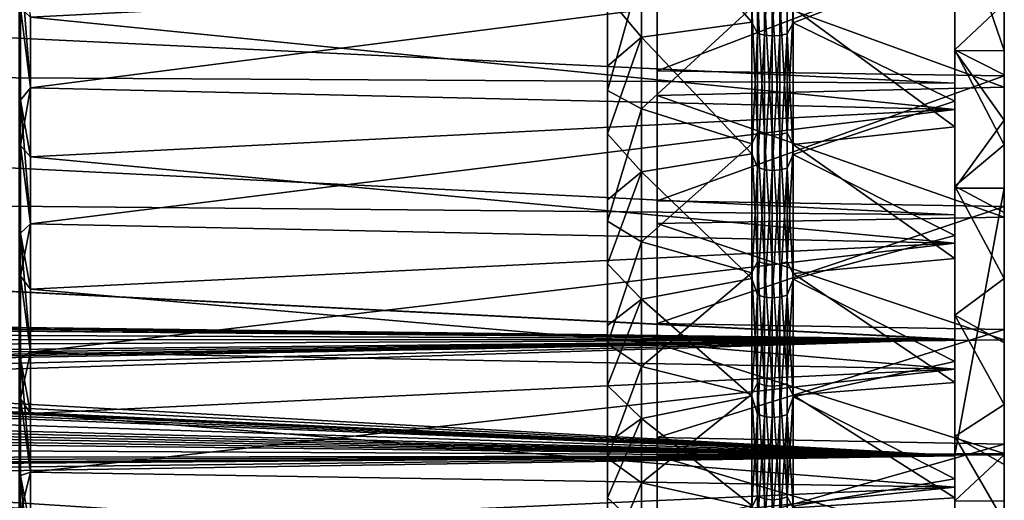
# Model space of a CAD drawing. Header units: metres. Extents: x -31 to 116, y -82 to 82.
# Tile 436 of 656: x 75 to 104, y -44 to -30. Entities that reach past the tile are written whole.
import ezdxf

# ---------------------------------------------------------------- set-up
doc = ezdxf.new("R2010")
doc.units = ezdxf.units.M
doc.layers.add('solid_80000000GA_10_1', color=7, linetype='CONTINUOUS')

msp = doc.modelspace()

# ---------------------------------------------------------------- linework, layer by layer
at = {"layer": 'solid_80000000GA_10_1'}
for points in [[(94, -31.493038, 50.203461), (94, 49.858646, -32.036148), (94, 52.017872, -28.396132)], [(94, -27.348963, 52.575977), (94, -31.493038, 50.203461), (94, 52.017872, -28.396132)], [(92.5, -31.352074, 50.834309), (92.5, 51.619926, -30.041098), (92.5, 49.036156, -34.095844)], [(92.5, -29.248877, 52.072792), (92.5, 51.619926, -30.041098), (92.5, -31.352074, 50.834309)], [(94, 7.779291, 7.77929), (94, 49.858646, -32.036148), (94, -31.493038, 50.203461)], [(92.5, -35.396294, 48.105961), (92.5, 49.036156, -34.095844), (92.5, 46.131268, -37.933926)], [(92.5, -33.401741, 49.51162), (92.5, 49.036156, -34.095844), (92.5, -35.396294, 48.105961)], [(92.5, -31.352074, 50.834309), (92.5, 49.036156, -34.095844), (92.5, -33.401741, 49.51162)], [(92.5, -39.204296, 45.056702), (92.5, 46.131268, -37.933926), (92.5, 42.926826, -41.525414)], [(92.5, -37.331985, 46.619671), (92.5, 46.131268, -37.933926), (92.5, -39.204296, 45.056702)], [(92.5, -35.396294, 48.105961), (92.5, 46.131268, -37.933926), (92.5, -37.331985, 46.619671)], [(92.5, -42.746613, 41.710957), (92.5, 42.926826, -41.525414), (92.5, 39.447327, -44.844063)], [(92.5, -41.009735, 43.419876), (92.5, 42.926826, -41.525414), (92.5, -42.746613, 41.710957)], [(92.5, -39.204296, 45.056702), (92.5, 42.926826, -41.525414), (92.5, -41.009735, 43.419876)], [(92.5, -42.746613, 41.710957), (92.5, 39.447327, -44.844063), (92.5, 0.675106, -4.919137)], [(92.5, -46.007435, 38.084011), (92.5, -0.757148, -6.31007), (92.5, 35.713257, -47.871132)], [(92.5, -48.960949, 34.203865), (92.5, 35.713257, -47.871132), (92.5, 31.74366, -50.590717)], [(92.5, -47.524685, 36.172977), (92.5, 35.713257, -47.871132), (92.5, -48.960949, 34.203865)], [(92.5, -46.007435, 38.084011), (92.5, 35.713257, -47.871132), (92.5, -47.524685, 36.172977)], [(92.5, -52.469547, 28.531176), (92.5, 31.74366, -50.590717), (92.5, 27.567659, -52.982124)], [(92.5, -50.317154, 32.175541), (92.5, 31.74366, -50.590717), (92.5, -52.469547, 28.531176)], [(92.5, -48.960949, 34.203865), (92.5, 31.74366, -50.590717), (92.5, -50.317154, 32.175541)], [(94, -51.217812, 29.815081), (94, 26.580782, -52.968414), (94, 30.728872, -50.674835)], [(94, -7.779289, -7.77929), (94, -51.217812, 29.815081), (94, 30.728872, -50.674835)], [(92.5, -54.358456, 24.743469), (92.5, 27.567659, -52.982124), (92.5, 23.215502, -55.028381)], [(92.5, -52.469547, 28.531176), (92.5, 27.567659, -52.982124), (92.5, -54.358456, 24.743469)], [(94, -53.450119, 25.598499), (94, 22.258059, -54.925167), (94, 26.580782, -52.968414)], [(94, -51.217812, 29.815081), (94, -53.450119, 25.598499), (94, 26.580782, -52.968414)], [(92.5, -55.974369, 20.831499), (92.5, 23.215502, -55.028381), (92.5, 18.715399, -56.71693)], [(92.5, -54.358456, 24.743469), (92.5, 23.215502, -55.028381), (92.5, -55.974369, 20.831499)], [(94, -56.147091, 18.965654), (94, 17.792297, -56.529854), (94, 22.258059, -54.925167)], [(94, -55.337643, 21.211901), (94, -56.147091, 18.965654), (94, 22.258059, -54.925167)], [(94, -53.450119, 25.598499), (94, -55.337643, 21.211901), (94, 22.258059, -54.925167)], [(92.5, 14.09014, -58.039162), (92.5, -57.309147, 16.814962), (92.5, 18.715399, -56.71693)], [(92.5, -55.974369, 20.831499), (92.5, 18.715399, -56.71693), (92.5, -57.309147, 16.814962)], [(94, -56.86657, 16.685106), (94, 13.215802, -57.771465), (94, 17.792297, -56.529854)], [(94, -56.147091, 18.965654), (94, -56.86657, 16.685106), (94, 17.792297, -56.529854)], [(92.5, -57.940781, 14.489293), (92.5, -57.309147, 16.814962), (92.5, 14.09014, -58.039162)], [(92.5, -58.47744, 12.143736), (92.5, 14.09014, -58.039162), (92.5, 9.373623, -58.984844)], [(92.5, -57.940781, 14.489293), (92.5, 14.09014, -58.039162), (92.5, -58.47744, 12.143736)], [(94, -58.018703, 12.084211), (94, 8.555706, -58.642952), (94, 13.215802, -57.771465)], [(94, -56.86657, 16.685106), (94, -58.018703, 12.084211), (94, 13.215802, -57.771465)], [(92.5, -59.265305, 7.396191), (92.5, 9.373623, -58.984844), (92.5, 4.598125, -59.547764)], [(92.5, -58.47744, 12.143736), (92.5, 9.373623, -58.984844), (92.5, -59.265305, 7.396191)], [(94, -58.799423, 7.404419), (94, 3.839687, -59.139271), (94, 8.555706, -58.642952)], [(94, -58.018703, 12.084211), (94, -58.799423, 7.404419), (94, 8.555706, -58.642952)], [(94, 7.193012, 8.324382), (94, 7.779291, 7.77929), (94, -31.493038, 50.203461)], [(94, 7.193012, 8.324382), (94, -35.432049, 47.50547), (94, -39.137966, 44.501892)], [(94, -7.19301, 8.324382), (94, 7.193012, 8.324382), (94, -39.137966, 44.501892)], [(94, 7.193012, 8.324382), (94, -31.493038, 50.203461), (94, -35.432049, 47.50547)], [(92.5, -59.668236, 2.605139), (92.5, 4.598125, -59.547764), (92.5, -0.207904, -59.724644)], [(92.5, -59.265305, 7.396191), (92.5, 4.598125, -59.547764), (92.5, -59.668236, 2.605139)], [(94, -59.203239, 2.679179), (94, -0.899554, -59.256973), (94, 3.839687, -59.139271)], [(94, -58.799423, 7.404419), (94, -59.203239, 2.679179), (94, 3.839687, -59.139271)], [(92.5, -42.746613, 41.710957), (92.5, 0.675106, -4.919137), (92.5, 0.55995, -4.828378)], [(92.5, -42.746613, 41.710957), (92.5, 0.55995, -4.828378), (92.5, 0.43321, -4.755587)], [(92.5, -42.746613, 41.710957), (92.5, 0.43321, -4.755587), (92.5, 0.297233, -4.702058)], [(92.5, -44.414433, 39.930397), (92.5, 0.297233, -4.702058), (92.5, 0.154482, -4.668868)], [(92.5, -42.746613, 41.710957), (92.5, 0.297233, -4.702058), (92.5, -44.414433, 39.930397)], [(92.5, -44.414433, 39.930397), (92.5, 0.154482, -4.668868), (92.5, 0.008554, -4.656927)], [(92.5, -44.414433, 39.930397), (92.5, 0.008554, -4.656927), (92.5, -0.137473, -4.666377)], [(92.5, -44.414433, 39.930397), (92.5, -0.137473, -4.666377), (92.5, -0.281538, -4.697305)], [(92.5, -59.684372, -2.201522), (92.5, -0.207904, -59.724644), (92.5, -5.01383, -59.514194)], [(92.5, -59.668236, 2.605139), (92.5, -0.207904, -59.724644), (92.5, -59.684372, -2.201522)], [(92.5, -44.414433, 39.930397), (92.5, -0.281538, -4.697305), (92.5, -0.540554, -4.815595)], [(92.5, -44.414433, 39.930397), (92.5, -0.540554, -4.815595), (92.5, -0.755992, -5.002296)], [(92.5, -44.414433, 39.930397), (92.5, -0.755992, -5.002296), (92.5, -0.909196, -5.240616)], [(92.5, -44.414433, 39.930397), (92.5, -0.910024, -6.071359), (92.5, -0.757148, -6.31007)], [(92.5, -44.414433, 39.930397), (92.5, -0.757148, -6.31007), (92.5, -46.007435, 38.084011)], [(92.5, -44.414433, 39.930397), (92.5, -0.909196, -5.240616), (92.5, -0.989786, -5.514447)], [(92.5, -44.414433, 39.930397), (92.5, -0.989847, -5.798869), (92.5, -0.910024, -6.071359)], [(92.5, -44.414433, 39.930397), (92.5, -0.989786, -5.514447), (92.5, -0.989847, -5.798869)], [(94, -59.227859, -2.061722), (94, -5.630713, -58.995716), (94, -0.899554, -59.256973)], [(94, -59.203239, 2.679179), (94, -59.227859, -2.061722), (94, -0.899554, -59.256973)], [(94, -1.13137), (94, -45.77166, 37.64505), (94, -48.654163, 33.837284)], [(94, -8.324381, -7.193011), (94, -1.13137), (94, -48.654163, 33.837284)], [(94, -1.13137), (94, -42.591515, 41.208656), (94, -45.77166, 37.64505)], [(94, -1.13137), (94, -8.324381, 7.193011), (94, -42.591515, 41.208656)], [(92.5, -59.313381, -6.999942), (92.5, -5.01383, -59.514194), (92.5, -9.786748, -58.917732)], [(92.5, -59.684372, -2.201522), (92.5, -5.01383, -59.514194), (92.5, -59.313381, -6.999942)], [(94, -58.873016, -6.794301), (94, -10.32682, -58.357128), (94, -5.630713, -58.995716)], [(94, -59.227859, -2.061722), (94, -58.873016, -6.794301), (94, -5.630713, -58.995716)], [(94, -7.19301, 8.324382), (94, -39.137966, 44.501892), (94, -42.591515, 41.208656)], [(94, -7.779289, 7.77929), (94, -7.19301, 8.324382), (94, -42.591515, 41.208656)], [(94, -7.779289, -7.77929), (94, -8.324381, -7.193011), (94, -51.217812, 29.815081)], [(94, -8.324381, 7.193011), (94, -7.779289, 7.77929), (94, -42.591515, 41.208656)], [(94, -8.324381, -7.193011), (94, -48.654163, 33.837284), (94, -51.217812, 29.815081)], [(92.5, -58.557064, -11.753393), (92.5, -9.786748, -58.917732), (92.5, -14.495647, -57.939251)], [(92.5, -59.313381, -6.999942), (92.5, -9.786748, -58.917732), (92.5, -58.557064, -11.753393)], [(94, -58.140697, -11.482546), (94, -14.960265, -57.344475), (94, -10.32682, -58.357128)], [(94, -58.873016, -6.794301), (94, -58.140697, -11.482546), (94, -10.32682, -58.357128)], [(92.5, -57.421707, -16.426456), (92.5, -14.495647, -57.939251), (92.5, -19.109985, -56.585239)], [(92.5, -58.557064, -11.753393), (92.5, -14.495647, -57.939251), (92.5, -57.421707, -16.426456)], [(94, -57.037193, -16.092224), (94, -19.496281, -55.965096), (94, -14.960265, -57.344475)], [(94, -58.140697, -11.482546), (94, -57.037193, -16.092224), (94, -14.960265, -57.344475)], [(92.5, -55.914558, -20.991514), (92.5, -19.109985, -56.585239), (92.5, -23.600044, -54.86454)], [(92.5, -57.421707, -16.426456), (92.5, -19.109985, -56.585239), (92.5, -55.914558, -20.991514)], [(94, -55.568989, -20.598169), (94, -23.906801, -54.227856), (94, -19.496281, -55.965096)], [(94, -57.037193, -16.092224), (94, -55.568989, -20.598169), (94, -19.496281, -55.965096)], [(92.5, -54.043362, -25.424313), (92.5, -23.600044, -54.86454), (92.5, -27.936857, -52.788353)], [(92.5, -55.914558, -20.991514), (92.5, -23.600044, -54.86454), (92.5, -54.043362, -25.424313)], [(94, -53.743927, -24.975735), (94, -28.164295, -52.143719), (94, -23.906801, -54.227856)], [(94, -55.568989, -20.598169), (94, -53.743927, -24.975735), (94, -23.906801, -54.227856)], [(93.526894, -26.213387, 54.805622), (96.862495, -30.027258, 52.912968), (96.862495, -25.872248, 55.064011)], [(96.862495, -25.872248, 55.064011), (96.862495, -30.027258, 52.912968), (97.032135, -26.121075, 55.129734)], [(97.932457, -26.131401, 55.151527), (98.111336, -30.043398, 52.94141), (98.111336, -25.886154, 55.093609)], [(98.111336, -25.886154, 55.093609), (98.111336, -30.043398, 52.94141), (103, -28.15304, 54.11475)], [(96.862495, -30.027258, 52.912968), (97.032135, -30.365982, 52.910351), (97.032135, -26.121075, 55.129734)], [(97.244003, -26.167751, 55.228245), (97.032135, -26.121075, 55.129734), (97.032135, -30.365982, 52.910351)], [(97.244003, -30.420242, 53.004898), (97.244003, -26.167751, 55.228245), (97.032135, -30.365982, 52.910351)], [(97.478584, -26.185638, 55.265999), (97.244003, -26.167751, 55.228245), (97.244003, -30.420242, 53.004898)], [(97.478584, -30.441038, 53.04113), (97.478584, -26.185638, 55.265999), (97.244003, -30.420242, 53.004898)], [(97.715057, -26.173153, 55.239647), (97.478584, -26.185638, 55.265999), (97.478584, -30.441038, 53.04113)], [(97.715057, -30.426523, 53.015839), (97.715057, -26.173153, 55.239647), (97.478584, -30.441038, 53.04113)], [(97.932457, -26.131401, 55.151527), (97.715057, -26.173153, 55.239647), (97.715057, -30.426523, 53.015839)], [(97.932457, -30.377985, 52.931267), (97.932457, -26.131401, 55.151527), (97.715057, -30.426523, 53.015839)], [(97.932457, -30.377985, 52.931267), (98.111336, -30.043398, 52.94141), (97.932457, -26.131401, 55.151527)], [(92.5, -29.248877, 52.072792), (93.526894, -30.477306, 52.554085), (93.526894, -26.213387, 54.805622)], [(93.526894, -26.213387, 54.805622), (93.526894, -30.477306, 52.554085), (96.862495, -30.027258, 52.912968)], [(103, -26.534037, 56.035191), (104.5, -30.884344, 53.760178), (104.5, -26.527719, 56.038189)], [(103, -26.534037, 56.035191), (103, -30.88867, 53.757687), (104.5, -30.884344, 53.760178)], [(103, -32.418251, 51.672588), (103, -30.88867, 53.757687), (103, -26.534037, 56.035191)], [(103, -28.15304, 54.11475), (103, -32.418251, 51.672588), (103, -26.534037, 56.035191)], [(103, -26.548491, -56.028328), (104.5, -29.462938, -54.552128), (103, -30.862139, -53.7729)], [(103, -28.988161, -53.671982), (103, -26.548491, -56.028328), (103, -30.862139, -53.7729)], [(104.5, -26.527719, 56.038189), (104.5, -35.601536, 47.722069), (104.5, -31.644299, 50.433144)], [(104.5, -26.527719, 56.038189), (104.5, -30.884344, 53.760178), (104.5, -35.601536, 47.722069)], [(104.5, -26.527719, 56.038189), (104.5, -31.644299, 50.433144), (104.5, -27.481289, 52.817074)], [(104.5, -27.481289, 52.817074), (94, -31.493038, 50.203461), (94, -27.348963, 52.575977)], [(12.5, -27.509586, 51.775642), (103, -27.689804, 54.35323), (103, -31.86529, 52.015404)], [(12.5, -31.355291, 49.541309), (12.5, -27.509586, 51.775642), (103, -31.86529, 52.015404)], [(12.5, -27.509619, -51.775623), (103, -31.870413, -52.012264), (103, -27.691591, -54.352322)], [(12.5, -27.509619, -51.775623), (12.5, -31.355318, -49.54129), (103, -31.870413, -52.012264)], [(104.5, -27.481289, 52.817074), (104.5, -31.644299, 50.433144), (94, -31.493038, 50.203461)], [(103, -32.668171, 52.930634), (103, -31.86529, 52.015404), (103, -27.689804, 54.35323)], [(103, -32.668171, 52.930634), (103, -27.689804, 54.35323), (103, -28.427799, 55.323772)], [(74.704575, -27.691259, -54.347157), (74.745964, -28.149767, -54.170883), (74.704575, -31.869925, -52.006992)], [(74.704575, -31.869925, 52.006992), (74.745964, -29.587311, 53.399296), (74.704575, -27.691259, 54.347157)], [(92.5, -32.092712, -50.369968), (92.5, -27.936857, -52.788353), (93.526894, -28.418806, -53.695152)], [(92.5, -51.821056, -29.692749), (92.5, -27.936857, -52.788353), (92.5, -32.092712, -50.369968)], [(92.5, -54.043362, -25.424313), (92.5, -27.936857, -52.788353), (92.5, -51.821056, -29.692749)], [(104.5, -31.992353, -50.213036), (104.5, -27.849583, -52.623779), (94, -28.164295, -52.143719)], [(103, -32.668114, -52.930664), (103, -27.691591, -54.352322), (103, -31.870413, -52.012264)], [(103, -28.427782, -55.32378), (103, -27.691591, -54.352322), (103, -32.668114, -52.930664)], [(104.5, -31.621614, -53.329811), (104.5, -27.849583, -52.623779), (104.5, -31.992353, -50.213036)], [(104.5, -31.621614, -53.329811), (104.5, -29.462938, -54.552128), (104.5, -27.849583, -52.623779)], [(74.704575, -31.869925, -52.006992), (74.745964, -28.149767, -54.170883), (74.745964, -32.381123, -51.752842)], [(74.745964, -28.149767, -54.170883), (75.055649, -29.870897, -54.0014), (75.055649, -32.007534, -52.76305)], [(74.745964, -32.381123, -51.752842), (74.745964, -28.149767, -54.170883), (75.055649, -32.007534, -52.76305)], [(94, -51.574242, -29.194111), (94, -32.242054, -49.725697), (94, -28.164295, -52.143719)], [(104.5, -31.992353, -50.213036), (94, -28.164295, -52.143719), (94, -32.242054, -49.725697)], [(94, -53.743927, -24.975735), (94, -51.574242, -29.194111), (94, -28.164295, -52.143719)], [(98.111336, -30.043398, 52.94141), (103, -32.418251, 51.672588), (103, -28.15304, 54.11475)], [(75.055649, -29.870897, -54.0014), (103, -28.427782, -55.32378), (103, -32.668114, -52.930664)], [(103, -28.427799, 55.323772), (75.055649, -29.870897, 54.0014), (75.055649, -32.007534, 52.76305)], [(103, -32.668171, 52.930634), (103, -28.427799, 55.323772), (75.055649, -32.007534, 52.76305)], [(92.5, -32.092712, -50.369968), (93.526894, -28.418806, -53.695152), (93.526894, -32.647316, -51.234272)], [(93.526894, -32.647316, -51.234272), (93.526894, -28.418806, -53.695152), (96.862495, -29.582632, -53.162827)], [(98.111336, -29.598534, -53.191402), (103, -28.988161, -53.671982), (103, -33.186226, -51.182709)], [(103, -33.186226, -51.182709), (103, -28.988161, -53.671982), (103, -30.862139, -53.7729)], [(92.5, -29.248877, 52.072792), (92.5, -31.352074, 50.834309), (93.526894, -30.477306, 52.554085)], [(96.862495, -29.582632, -53.162827), (97.032135, -29.247307, -53.536839), (97.032135, -33.357601, -51.077087)], [(97.244003, -33.417206, -51.168354), (97.032135, -33.357601, -51.077087), (97.032135, -29.247307, -53.536839)], [(97.244003, -29.29957, -53.632504), (97.244003, -33.417206, -51.168354), (97.032135, -29.247307, -53.536839)], [(97.478584, -33.440052, -51.203335), (97.244003, -33.417206, -51.168354), (97.244003, -29.29957, -53.632504)], [(97.478584, -29.319599, -53.669167), (97.478584, -33.440052, -51.203335), (97.244003, -29.29957, -53.632504)], [(97.715057, -29.305618, -53.643578), (97.715057, -33.424107, -51.178921), (97.478584, -29.319599, -53.669167)], [(97.715057, -33.424107, -51.178921), (97.478584, -33.440052, -51.203335), (97.478584, -29.319599, -53.669167)], [(97.932457, -29.258869, -53.558002), (97.932457, -33.370785, -51.097275), (97.715057, -29.305618, -53.643578)], [(97.932457, -33.370785, -51.097275), (97.715057, -33.424107, -51.178921), (97.715057, -29.305618, -53.643578)], [(97.932457, -29.258869, -53.558002), (98.111336, -29.598534, -53.191402), (97.932457, -33.370785, -51.097275)], [(103, -30.862139, -53.7729), (104.5, -29.462938, -54.552128), (104.5, -31.621614, -53.329811)], [(74.704575, -31.869925, 52.006992), (74.745964, -33.756721, 50.866272), (74.745964, -29.587311, 53.399296)], [(74.745964, -29.587311, 53.399296), (75.055649, -32.007534, 52.76305), (75.055649, -29.870897, 54.0014)], [(74.745964, -29.587311, 53.399296), (74.745964, -33.756721, 50.866272), (75.055649, -32.007534, 52.76305)], [(93.526894, -32.647316, -51.234272), (96.862495, -29.582632, -53.162827), (96.862495, -33.701984, -50.651699)], [(96.862495, -33.701984, -50.651699), (96.862495, -29.582632, -53.162827), (97.032135, -33.357601, -51.077087)], [(97.932457, -33.370785, -51.097275), (98.111336, -29.598534, -53.191402), (98.111336, -33.7201, -50.678925)], [(98.111336, -33.7201, -50.678925), (98.111336, -29.598534, -53.191402), (103, -33.186226, -51.182709)], [(75.055649, -32.007534, -52.76305), (75.055649, -29.870897, -54.0014), (103, -32.668114, -52.930664)], [(93.526894, -30.477306, 52.554085), (96.862495, -34.004677, 50.448986), (96.862495, -30.027258, 52.912968)], [(96.862495, -30.027258, 52.912968), (96.862495, -34.004677, 50.448986), (97.032135, -30.365982, 52.910351)], [(97.932457, -30.377985, 52.931267), (98.111336, -34.022957, 50.476105), (98.111336, -30.043398, 52.94141)], [(98.111336, -30.043398, 52.94141), (98.111336, -34.022957, 50.476105), (103, -32.418251, 51.672588)], [(96.862495, -34.004677, 50.448986), (97.032135, -34.423672, 50.364761), (97.032135, -30.365982, 52.910351)], [(97.244003, -30.420242, 53.004898), (97.032135, -30.365982, 52.910351), (97.032135, -34.423672, 50.364761)], [(92.5, -33.401741, 49.51162), (93.526894, -34.549232, 49.971478), (93.526894, -30.477306, 52.554085)], [(92.5, -31.352074, 50.834309), (92.5, -33.401741, 49.51162), (93.526894, -30.477306, 52.554085)], [(93.526894, -30.477306, 52.554085), (93.526894, -34.549232, 49.971478), (96.862495, -34.004677, 50.448986)], [(97.244003, -34.485184, 50.454758), (97.244003, -30.420242, 53.004898), (97.032135, -34.423672, 50.364761)], [(97.478584, -30.441038, 53.04113), (97.244003, -30.420242, 53.004898), (97.244003, -34.485184, 50.454758)], [(97.478584, -34.508759, 50.489246), (97.478584, -30.441038, 53.04113), (97.244003, -34.485184, 50.454758)], [(97.715057, -30.426523, 53.015839), (97.478584, -30.441038, 53.04113), (97.478584, -34.508759, 50.489246)], [(97.715057, -34.492302, 50.465172), (97.715057, -30.426523, 53.015839), (97.478584, -34.508759, 50.489246)], [(97.932457, -30.377985, 52.931267), (97.715057, -30.426523, 53.015839), (97.715057, -34.492302, 50.465172)], [(97.932457, -34.437279, 50.384666), (97.932457, -30.377985, 52.931267), (97.715057, -34.492302, 50.465172)], [(97.932457, -34.437279, 50.384666), (98.111336, -34.022957, 50.476105), (97.932457, -30.377985, 52.931267)], [(103, -30.862139, -53.7729), (104.5, -31.621614, -53.329811), (104.5, -33.729893, -52.022049)], [(103, -30.862139, -53.7729), (104.5, -33.729893, -52.022049), (103, -34.98608, -51.185638)], [(103, -33.186226, -51.182709), (103, -30.862139, -53.7729), (103, -34.98608, -51.185638)], [(103, -30.88867, 53.757687), (104.5, -32.990601, 52.493946), (104.5, -30.884344, 53.760178)], [(103, -30.88867, 53.757687), (103, -35.047894, 51.143379), (104.5, -32.990601, 52.493946)], [(103, -40.287006, 45.803459), (103, -35.047894, 51.143379), (103, -30.88867, 53.757687)], [(103, -36.472515, 48.895355), (103, -40.287006, 45.803459), (103, -30.88867, 53.757687)], [(103, -32.418251, 51.672588), (103, -36.472515, 48.895355), (103, -30.88867, 53.757687)], [(104.5, -30.884344, 53.760178), (104.5, -42.792679, 41.396156), (104.5, -39.323963, 44.704479)], [(104.5, -53.744873, 30.910948), (104.5, -42.792679, 41.396156), (104.5, -30.884344, 53.760178)], [(104.5, -30.884344, 53.760178), (104.5, -39.323963, 44.704479), (104.5, -35.601536, 47.722069)], [(104.5, -53.744873, 30.910948), (104.5, -30.884344, 53.760178), (104.5, -32.990601, 52.493946)], [(12.5, -31.355291, 49.541309), (103, -31.86529, 52.015404), (103, -35.848087, 49.354969)], [(12.5, -35.020924, 47.021606), (12.5, -31.355291, 49.541309), (103, -35.848087, 49.354969)], [(12.5, -31.355318, -49.54129), (103, -35.856754, -49.348675), (103, -31.870413, -52.012264)], [(12.5, -31.355318, -49.54129), (12.5, -35.020939, -47.021599), (103, -35.856754, -49.348675)], [(104.5, -31.644299, 50.433144), (94, -35.432049, 47.50547), (94, -31.493038, 50.203461)], [(104.5, -31.644299, 50.433144), (104.5, -35.601536, 47.722069), (94, -35.432049, 47.50547)], [(104.5, -33.729893, -52.022049), (104.5, -31.621614, -53.329811), (104.5, -31.992353, -50.213036)], [(74.704575, -31.869925, -52.006992), (74.745964, -32.381123, -51.752842), (74.704575, -35.8521, -49.346188)], [(74.704575, -35.8521, 49.346188), (74.745964, -33.756721, 50.866272), (74.704575, -31.869925, 52.006992)], [(74.745964, -32.381123, -51.752842), (75.055649, -32.007534, -52.76305), (75.055649, -34.092915, -51.440208)], [(74.745964, -33.756721, 50.866272), (75.055649, -34.092915, 51.440208), (75.055649, -32.007534, 52.76305)], [(75.055649, -34.092915, -51.440208), (75.055649, -32.007534, -52.76305), (103, -32.668114, -52.930664)], [(103, -32.668171, 52.930634), (75.055649, -32.007534, 52.76305), (75.055649, -34.092915, 51.440208)], [(92.5, -36.03968, -47.625835), (92.5, -32.092712, -50.369968), (93.526894, -32.647316, -51.234272)], [(92.5, -49.263111, -33.767258), (92.5, -32.092712, -50.369968), (92.5, -36.03968, -47.625835)], [(92.5, -51.821056, -29.692749), (92.5, -32.092712, -50.369968), (92.5, -49.263111, -33.767258)], [(104.5, -35.926884, -47.477585), (104.5, -31.992353, -50.213036), (94, -32.242054, -49.725697)], [(103, -36.707935, 50.213444), (103, -35.848087, 49.354969), (103, -31.86529, 52.015404)], [(103, -36.707935, 50.213444), (103, -31.86529, 52.015404), (103, -32.668171, 52.930634)], [(103, -36.707611, -50.21368), (103, -31.870413, -52.012264), (103, -35.856754, -49.348675)], [(103, -32.668114, -52.930664), (103, -31.870413, -52.012264), (103, -36.707611, -50.21368)], [(104.5, -35.784805, -50.630459), (104.5, -31.992353, -50.213036), (104.5, -35.926884, -47.477585)], [(104.5, -35.784805, -50.630459), (104.5, -33.729893, -52.022049), (104.5, -31.992353, -50.213036)], [(74.704575, -35.8521, -49.346188), (74.745964, -32.381123, -51.752842), (74.745964, -36.403828, -49.006683)], [(74.745964, -32.381123, -51.752842), (75.055649, -34.092915, -51.440208), (75.055649, -36.123699, -50.034988)], [(74.745964, -36.403828, -49.006683), (74.745964, -32.381123, -51.752842), (75.055649, -36.123699, -50.034988)], [(94, -49.074619, -33.224701), (94, -36.11441, -46.988777), (94, -32.242054, -49.725697)], [(104.5, -35.926884, -47.477585), (94, -32.242054, -49.725697), (94, -36.11441, -46.988777)], [(94, -51.574242, -29.194111), (94, -49.074619, -33.224701), (94, -32.242054, -49.725697)], [(98.111336, -34.022957, 50.476105), (103, -36.472515, 48.895355), (103, -32.418251, 51.672588)], [(75.055649, -34.092915, -51.440208), (103, -32.668114, -52.930664), (103, -36.707611, -50.21368)], [(103, -32.668171, 52.930634), (75.055649, -34.092915, 51.440208), (75.055649, -36.123699, 50.034988)], [(103, -36.707935, 50.213444), (103, -32.668171, 52.930634), (75.055649, -36.123699, 50.034988)], [(92.5, -36.03968, -47.625835), (93.526894, -32.647316, -51.234272), (93.526894, -36.664097, -48.441116)], [(93.526894, -36.664097, -48.441116), (93.526894, -32.647316, -51.234272), (96.862495, -33.701984, -50.651699)], [(103, -35.047894, 51.143379), (104.5, -35.047894, 51.143379), (104.5, -32.990601, 52.493946)], [(104.5, -53.744873, 30.910948), (104.5, -32.990601, 52.493946), (104.5, -35.047894, 51.143379)], [(98.111336, -33.7201, -50.678925), (103, -33.186226, -51.182709), (103, -37.172821, -48.365044)], [(103, -37.172821, -48.365044), (103, -33.186226, -51.182709), (103, -34.98608, -51.185638)], [(92.5, -33.401741, 49.51162), (92.5, -35.396294, 48.105961), (93.526894, -34.549232, 49.971478)], [(96.862495, -33.701984, -50.651699), (97.032135, -33.357601, -51.077087), (97.032135, -37.26223, -48.302425)], [(97.244003, -37.328815, -48.388737), (97.032135, -37.26223, -48.302425), (97.032135, -33.357601, -51.077087)], [(97.244003, -33.417206, -51.168354), (97.244003, -37.328815, -48.388737), (97.032135, -33.357601, -51.077087)], [(97.478584, -37.354332, -48.421814), (97.244003, -37.328815, -48.388737), (97.244003, -33.417206, -51.168354)], [(97.478584, -33.440052, -51.203335), (97.478584, -37.354332, -48.421814), (97.244003, -33.417206, -51.168354)], [(97.715057, -33.424107, -51.178921), (97.715057, -37.336521, -48.398727), (97.478584, -33.440052, -51.203335)], [(97.715057, -37.336521, -48.398727), (97.478584, -37.354332, -48.421814), (97.478584, -33.440052, -51.203335)], [(97.932457, -33.370785, -51.097275), (97.932457, -37.276962, -48.321518), (97.715057, -33.424107, -51.178921)], [(97.932457, -37.276962, -48.321518), (97.715057, -37.336521, -48.398727), (97.715057, -33.424107, -51.178921)], [(97.932457, -33.370785, -51.097275), (98.111336, -33.7201, -50.678925), (97.932457, -37.276962, -48.321518)], [(74.704575, -35.8521, 49.346188), (74.745964, -37.709068, 48.009583), (74.745964, -33.756721, 50.866272)], [(74.745964, -33.756721, 50.866272), (75.055649, -36.123699, 50.034988), (75.055649, -34.092915, 51.440208)], [(74.745964, -33.756721, 50.866272), (74.745964, -37.709068, 48.009583), (75.055649, -36.123699, 50.034988)], [(93.526894, -36.664097, -48.441116), (96.862495, -33.701984, -50.651699), (96.862495, -37.609417, -47.822067)], [(96.862495, -37.609417, -47.822067), (96.862495, -33.701984, -50.651699), (97.032135, -37.26223, -48.302425)], [(97.932457, -37.276962, -48.321518), (98.111336, -33.7201, -50.678925), (98.111336, -37.629635, -47.847771)], [(98.111336, -37.629635, -47.847771), (98.111336, -33.7201, -50.678925), (103, -37.172821, -48.365044)], [(103, -34.98608, -51.185638), (104.5, -33.729893, -52.022049), (104.5, -35.784805, -50.630459)], [(75.055649, -36.123699, -50.034988), (75.055649, -34.092915, -51.440208), (103, -36.707611, -50.21368)], [(93.526894, -34.549232, 49.971478), (96.862495, -37.780987, 47.686638), (96.862495, -34.004677, 50.448986)], [(96.862495, -34.004677, 50.448986), (96.862495, -37.780987, 47.686638), (97.032135, -34.423672, 50.364761)], [(97.932457, -34.437279, 50.384666), (98.111336, -37.801296, 47.712269), (98.111336, -34.022957, 50.476105)], [(98.111336, -34.022957, 50.476105), (98.111336, -37.801296, 47.712269), (103, -36.472515, 48.895355)], [(96.862495, -37.780987, 47.686638), (97.032135, -38.269131, 47.508652), (97.032135, -34.423672, 50.364761)], [(97.244003, -34.485184, 50.454758), (97.032135, -34.423672, 50.364761), (97.032135, -38.269131, 47.508652)], [(97.244003, -38.337513, 47.593544), (97.244003, -34.485184, 50.454758), (97.032135, -38.269131, 47.508652)], [(97.478584, -34.508759, 50.489246), (97.244003, -34.485184, 50.454758), (97.244003, -38.337513, 47.593544)], [(97.478584, -38.36372, 47.62608), (97.478584, -34.508759, 50.489246), (97.244003, -38.337513, 47.593544)], [(97.715057, -34.492302, 50.465172), (97.478584, -34.508759, 50.489246), (97.478584, -38.36372, 47.62608)], [(97.715057, -38.345425, 47.603371), (97.715057, -34.492302, 50.465172), (97.478584, -38.36372, 47.62608)], [(97.932457, -34.437279, 50.384666), (97.715057, -34.492302, 50.465172), (97.715057, -38.345425, 47.603371)], [(97.932457, -38.284256, 47.527431), (97.932457, -34.437279, 50.384666), (97.715057, -38.345425, 47.603371)], [(97.932457, -38.284256, 47.527431), (98.111336, -37.801296, 47.712269), (97.932457, -34.437279, 50.384666)], [(92.5, -37.331985, 46.619671), (93.526894, -38.403515, 47.07407), (93.526894, -34.549232, 49.971478)], [(92.5, -35.396294, 48.105961), (92.5, -37.331985, 46.619671), (93.526894, -34.549232, 49.971478)], [(93.526894, -34.549232, 49.971478), (93.526894, -38.403515, 47.07407), (96.862495, -37.780987, 47.686638)], [(12.5, -35.020924, 47.021606), (103, -35.848087, 49.354969), (103, -39.609806, 46.390305)], [(12.5, -38.485485, 44.230812), (12.5, -35.020924, 47.021606), (103, -39.609806, 46.390305)], [(12.5, -35.020939, -47.021599), (103, -39.620941, -46.380795), (103, -35.856754, -49.348675)], [(12.5, -35.020939, -47.021599), (12.5, -38.485485, -44.230812), (103, -39.620941, -46.380795)], [(103, -34.98608, -51.185638), (104.5, -35.784805, -50.630459), (104.5, -37.78183, -49.158226)], [(103, -34.98608, -51.185638), (104.5, -37.78183, -49.158226), (103, -38.891918, -48.284763)], [(103, -37.172821, -48.365044), (103, -34.98608, -51.185638), (103, -38.891918, -48.284763)], [(103, -43.10981, 51.143379), (104.5, -43.10981, 51.143379), (104.5, -35.047894, 51.143379)], [(103, -35.047894, 51.143379), (103, -43.10981, 51.143379), (104.5, -35.047894, 51.143379)], [(103, -35.047894, 51.143379), (103, -51.143375, 43.109699), (103, -43.10981, 51.143379)], [(103, -43.841152, 42.413952), (103, -51.143375, 43.109699), (103, -35.047894, 51.143379)], [(103, -40.287006, 45.803459), (103, -43.841152, 42.413952), (103, -35.047894, 51.143379)], [(104.5, -51.143375, 35.047894), (104.5, -35.047894, 51.143379), (104.5, -43.10981, 51.143379)], [(104.5, -51.143375, 35.047894), (104.5, -53.744873, 30.910948), (104.5, -35.047894, 51.143379)], [(104.5, -35.601536, 47.722069), (94, -39.137966, 44.501892), (94, -35.432049, 47.50547)], [(104.5, -35.601536, 47.722069), (104.5, -39.323963, 44.704479), (94, -39.137966, 44.501892)], [(74.704575, -35.8521, -49.346188), (74.745964, -36.403828, -49.006683), (74.704575, -39.613239, -46.381145)], [(74.704575, -39.613239, 46.381145), (74.745964, -37.709068, 48.009583), (74.704575, -35.8521, 49.346188)], [(104.5, -39.628246, -44.434917), (104.5, -35.926884, -47.477585), (94, -36.11441, -46.988777)], [(103, -40.52261, 47.188759), (103, -39.609806, 46.390305), (103, -35.848087, 49.354969)], [(103, -40.52261, 47.188759), (103, -35.848087, 49.354969), (103, -36.707935, 50.213444)], [(103, -40.521839, -47.189423), (103, -35.856754, -49.348675), (103, -39.620941, -46.380795)], [(103, -36.707611, -50.21368), (103, -35.856754, -49.348675), (103, -40.521839, -47.189423)], [(104.5, -37.78183, -49.158226), (104.5, -35.784805, -50.630459), (104.5, -35.926884, -47.477585)], [(104.5, -37.78183, -49.158226), (104.5, -35.926884, -47.477585), (104.5, -39.628246, -44.434917)], [(74.745964, -36.403828, -49.006683), (75.055649, -36.123699, -50.034988), (75.055649, -38.096638, -48.549644)], [(74.745964, -37.709068, 48.009583), (75.055649, -38.096638, 48.549644), (75.055649, -36.123699, 50.034988)], [(75.055649, -38.096638, -48.549644), (75.055649, -36.123699, -50.034988), (103, -36.707611, -50.21368)], [(103, -36.707935, 50.213444), (75.055649, -36.123699, 50.034988), (75.055649, -38.096638, 48.549644)], [(92.5, -39.752674, -44.573555), (92.5, -36.03968, -47.625835), (93.526894, -36.664097, -48.441116)], [(92.5, -46.38707, -37.620697), (92.5, -36.03968, -47.625835), (92.5, -39.752674, -44.573555)], [(92.5, -49.263111, -33.767258), (92.5, -36.03968, -47.625835), (92.5, -46.38707, -37.620697)], [(94, -46.259655, -37.043777), (94, -39.756813, -43.94989), (94, -36.11441, -46.988777)], [(104.5, -39.628246, -44.434917), (94, -36.11441, -46.988777), (94, -39.756813, -43.94989)], [(94, -49.074619, -33.224701), (94, -46.259655, -37.043777), (94, -36.11441, -46.988777)], [(74.704575, -39.613239, -46.381145), (74.745964, -36.403828, -49.006683), (74.745964, -40.196018, -45.947514)], [(74.745964, -36.403828, -49.006683), (75.055649, -38.096638, -48.549644), (75.055649, -40.008568, -46.986553)], [(74.745964, -40.196018, -45.947514), (74.745964, -36.403828, -49.006683), (75.055649, -40.008568, -46.986553)], [(98.111336, -37.801296, 47.712269), (103, -40.287006, 45.803459), (103, -36.472515, 48.895355)], [(75.055649, -38.096638, -48.549644), (103, -36.707611, -50.21368), (103, -40.521839, -47.189423)], [(103, -36.707935, 50.213444), (75.055649, -38.096638, 48.549644), (75.055649, -40.008568, 46.986553)], [(103, -40.52261, 47.188759), (103, -36.707935, 50.213444), (75.055649, -40.008568, 46.986553)], [(92.5, -39.752674, -44.573555), (93.526894, -36.664097, -48.441116), (93.526894, -40.4431, -45.333801)], [(93.526894, -40.4431, -45.333801), (93.526894, -36.664097, -48.441116), (96.862495, -37.609417, -47.822067)], [(98.111336, -37.629635, -47.847771), (103, -37.172821, -48.365044), (103, -40.922634, -45.236439)], [(103, -40.922634, -45.236439), (103, -37.172821, -48.365044), (103, -38.891918, -48.284763)], [(92.5, -37.331985, 46.619671), (92.5, -39.204296, 45.056702), (93.526894, -38.403515, 47.07407)], [(96.862495, -37.609417, -47.822067), (97.032135, -37.26223, -48.302425), (97.032135, -40.93713, -45.229965)], [(97.244003, -41.010281, -45.310783), (97.032135, -40.93713, -45.229965), (97.032135, -37.26223, -48.302425)], [(97.244003, -37.328815, -48.388737), (97.244003, -41.010281, -45.310783), (97.032135, -37.26223, -48.302425)], [(97.478584, -41.038315, -45.341759), (97.244003, -41.010281, -45.310783), (97.244003, -37.328815, -48.388737)], [(97.478584, -37.354332, -48.421814), (97.478584, -41.038315, -45.341759), (97.244003, -37.328815, -48.388737)], [(97.715057, -37.336521, -48.398727), (97.715057, -41.018745, -45.320141), (97.478584, -37.354332, -48.421814)], [(97.715057, -41.018745, -45.320141), (97.478584, -41.038315, -45.341759), (97.478584, -37.354332, -48.421814)], [(97.932457, -37.276962, -48.321518), (97.932457, -40.953312, -45.247841), (97.715057, -37.336521, -48.398727)], [(97.932457, -40.953312, -45.247841), (97.715057, -41.018745, -45.320141), (97.715057, -37.336521, -48.398727)], [(97.932457, -37.276962, -48.321518), (98.111336, -37.629635, -47.847771), (97.932457, -40.953312, -45.247841)], [(74.704575, -39.613239, 46.381145), (74.745964, -41.419598, 44.847637), (74.745964, -37.709068, 48.009583)], [(74.745964, -37.709068, 48.009583), (75.055649, -40.008568, 46.986553), (75.055649, -38.096638, 48.549644)], [(74.745964, -37.709068, 48.009583), (74.745964, -41.419598, 44.847637), (75.055649, -40.008568, 46.986553)], [(93.526894, -40.4431, -45.333801), (96.862495, -37.609417, -47.822067), (96.862495, -41.280357, -44.691727)], [(93.526894, -38.403515, 47.07407), (96.862495, -41.333851, 44.642258), (96.862495, -37.780987, 47.686638)], [(96.862495, -41.280357, -44.691727), (96.862495, -37.609417, -47.822067), (97.032135, -40.93713, -45.229965)], [(96.862495, -37.780987, 47.686638), (96.862495, -41.333851, 44.642258), (97.032135, -38.269131, 47.508652)], [(97.932457, -40.953312, -45.247841), (98.111336, -37.629635, -47.847771), (98.111336, -41.302547, -44.715748)], [(97.932457, -38.284256, 47.527431), (98.111336, -41.356068, 44.666252), (98.111336, -37.801296, 47.712269)], [(98.111336, -41.302547, -44.715748), (98.111336, -37.629635, -47.847771), (103, -40.922634, -45.236439)], [(98.111336, -37.801296, 47.712269), (98.111336, -41.356068, 44.666252), (103, -40.287006, 45.803459)], [(103, -38.891918, -48.284763), (104.5, -37.78183, -49.158226), (104.5, -39.719509, -47.606281)], [(104.5, -39.719509, -47.606281), (104.5, -37.78183, -49.158226), (104.5, -39.628246, -44.434917)], [(75.055649, -40.008568, -46.986553), (75.055649, -38.096638, -48.549644), (103, -40.521839, -47.189423)], [(92.5, -41.009735, 43.419876), (93.526894, -42.015869, 43.880116), (93.526894, -38.403515, 47.07407)], [(92.5, -39.204296, 45.056702), (92.5, -41.009735, 43.419876), (93.526894, -38.403515, 47.07407)], [(93.526894, -38.403515, 47.07407), (93.526894, -42.015869, 43.880116), (96.862495, -41.333851, 44.642258)], [(96.862495, -41.333851, 44.642258), (97.032135, -41.878643, 44.359638), (97.032135, -38.269131, 47.508652)], [(97.244003, -38.337513, 47.593544), (97.032135, -38.269131, 47.508652), (97.032135, -41.878643, 44.359638)], [(97.244003, -41.953476, 44.438904), (97.244003, -38.337513, 47.593544), (97.032135, -41.878643, 44.359638)], [(97.478584, -38.36372, 47.62608), (97.244003, -38.337513, 47.593544), (97.244003, -41.953476, 44.438904)], [(97.478584, -41.982155, 44.46928), (97.478584, -38.36372, 47.62608), (97.244003, -41.953476, 44.438904)], [(97.715057, -38.345425, 47.603371), (97.478584, -38.36372, 47.62608), (97.478584, -41.982155, 44.46928)], [(97.715057, -41.962139, 44.448078), (97.715057, -38.345425, 47.603371), (97.478584, -41.982155, 44.46928)], [(97.932457, -38.284256, 47.527431), (97.715057, -38.345425, 47.603371), (97.715057, -41.962139, 44.448078)], [(97.932457, -41.895199, 44.377171), (97.932457, -38.284256, 47.527431), (97.715057, -41.962139, 44.448078)], [(97.932457, -41.895199, 44.377171), (98.111336, -41.356068, 44.666252), (97.932457, -38.284256, 47.527431)], [(12.5, -38.485485, -44.230812), (20.001122, -38.723598, -44.28376), (103, -39.620941, -46.380795)], [(20.001122, -38.723598, 44.28376), (12.5, -38.485485, 44.230812), (103, -39.609806, 46.390305)], [(20.001122, -38.723598, -44.28376), (27.5, -38.961391, -44.336441), (103, -39.620941, -46.380795)], [(103, -39.609806, 46.390305), (27.5, -38.961391, 44.336441), (20.001122, -38.723598, 44.28376)], [(27.5, -38.961391, -44.336441), (27.5, -39.297436, -44.038864), (103, -39.620941, -46.380795)], [(27.5, -38.961391, 44.336441), (103, -39.609806, 46.390305), (103, -43.127747, 43.139236)], [(27.5, -39.297436, 44.038864), (27.5, -38.961391, 44.336441), (103, -43.127747, 43.139236)], [(103, -38.891918, -48.284763), (104.5, -39.719509, -47.606281), (104.5, -41.592701, -45.978729)], [(103, -38.891918, -48.284763), (104.5, -41.592701, -45.978729), (103, -42.558502, -45.086292)], [(103, -40.922634, -45.236439), (103, -38.891918, -48.284763), (103, -42.558502, -45.086292)], [(27.5, -39.297436, -44.038864), (27.5, -39.631203, -43.738743), (103, -39.620941, -46.380795)], [(27.5, -39.631203, 43.738743), (27.5, -39.297436, 44.038864), (103, -43.127747, 43.139236)], [(104.5, -39.323963, 44.704479), (94, -42.591515, 41.208656), (94, -39.137966, 44.501892)], [(104.5, -39.323963, 44.704479), (104.5, -42.792679, 41.396156), (94, -42.591515, 41.208656)], [(27.5, -39.631203, -43.738743), (33.254963, -39.950497, -43.651802), (103, -39.620941, -46.380795)], [(33.355595, -39.956062, 43.650055), (27.5, -39.631203, 43.738743), (103, -43.127747, 43.139236)], [(33.254963, -39.950497, -43.651802), (39, -40.299931, -43.534634), (103, -39.620941, -46.380795)], [(38.491501, -41.636169, -42.239792), (103, -43.139236, -43.127747), (103, -39.620941, -46.380795)], [(38.617069, -41.254074, -42.617405), (38.491501, -41.636169, -42.239792), (103, -39.620941, -46.380795)], [(38.840816, -40.849873, -43.013279), (38.617069, -41.254074, -42.617405), (103, -39.620941, -46.380795)], [(38.918213, -40.735607, -43.124298), (38.840816, -40.849873, -43.013279), (103, -39.620941, -46.380795)], [(39, -40.6227, -43.233612), (38.918213, -40.735607, -43.124298), (103, -39.620941, -46.380795)], [(39, -40.461597, -43.384422), (39, -40.6227, -43.233612), (103, -39.620941, -46.380795)], [(39, -40.299931, -43.534634), (39, -40.461597, -43.384422), (103, -39.620941, -46.380795)], [(74.704575, -39.613239, -46.381145), (74.745964, -40.196018, -45.947514), (74.704575, -43.130146, -43.13015)], [(74.704575, -43.130146, 43.13015), (74.745964, -41.419598, 44.847637), (74.704575, -39.613239, 46.381145)], [(92.5, -43.209435, -41.231323), (92.5, -39.752674, -44.573555), (93.526894, -40.4431, -45.333801)], [(92.5, -46.38707, -37.620697), (92.5, -39.752674, -44.573555), (92.5, -43.209435, -41.231323)], [(104.5, -43.074242, -41.103165), (104.5, -39.628246, -44.434917), (94, -39.756813, -43.94989)], [(94, -46.259655, -37.043777), (94, -43.145851, -40.627995), (94, -39.756813, -43.94989)], [(104.5, -43.074242, -41.103165), (94, -39.756813, -43.94989), (94, -43.145851, -40.627995)], [(103, -44.089718, 43.874321), (103, -43.127747, 43.139236), (103, -39.609806, 46.390305)], [(103, -44.089718, 43.874321), (103, -39.609806, 46.390305), (103, -40.52261, 47.188759)], [(103, -44.088516, -43.87553), (103, -39.620941, -46.380795), (103, -43.139236, -43.127747)], [(103, -40.521839, -47.189423), (103, -39.620941, -46.380795), (103, -44.088516, -43.87553)], [(104.5, -41.592701, -45.978729), (104.5, -39.628246, -44.434917), (104.5, -43.074242, -41.103165)], [(104.5, -41.592701, -45.978729), (104.5, -39.719509, -47.606281), (104.5, -39.628246, -44.434917)], [(39, -40.299931, 43.534634), (33.355595, -39.956062, 43.650055), (103, -43.127747, 43.139236)], [(74.745964, -40.196018, -45.947514), (75.055649, -40.008568, -46.986553), (75.055649, -41.85643, -45.348221)], [(74.745964, -41.419598, 44.847637), (75.055649, -41.85643, 45.348221), (75.055649, -40.008568, 46.986553)], [(75.055649, -41.85643, -45.348221), (75.055649, -40.008568, -46.986553), (103, -40.521839, -47.189423)], [(103, -40.52261, 47.188759), (75.055649, -40.008568, 46.986553), (75.055649, -41.85643, 45.348221)], [(39, -40.461597, 43.384422), (39, -40.299931, 43.534634), (103, -43.127747, 43.139236)], [(39, -40.6227, 43.233612), (39, -40.461597, 43.384422), (103, -43.127747, 43.139236)], [(74.704575, -43.130146, -43.13015), (74.745964, -40.196018, -45.947514), (74.745964, -43.735802, -42.591938)], [(74.745964, -40.196018, -45.947514), (75.055649, -41.85643, -45.348221), (75.055649, -43.637264, -43.637264)], [(74.745964, -43.735802, -42.591938), (74.745964, -40.196018, -45.947514), (75.055649, -43.637264, -43.637264)], [(92.5, -43.209435, -41.231323), (93.526894, -40.4431, -45.333801), (93.526894, -43.959808, -41.93248)], [(93.526894, -43.959808, -41.93248), (93.526894, -40.4431, -45.333801), (96.862495, -41.280357, -44.691727)], [(98.111336, -41.356068, 44.666252), (103, -43.841152, 42.413952), (103, -40.287006, 45.803459)], [(38.714855, -41.058414, 42.809532), (39, -40.6227, 43.233612), (103, -43.127747, 43.139236)], [(75.055649, -41.85643, -45.348221), (103, -40.521839, -47.189423), (103, -44.088516, -43.87553)], [(103, -40.52261, 47.188759), (75.055649, -41.85643, 45.348221), (75.055649, -43.637264, 43.637264)], [(103, -44.089718, 43.874321), (103, -40.52261, 47.188759), (75.055649, -43.637264, 43.637264)], [(38.538696, -41.458862, 42.415783), (38.714855, -41.058414, 42.809532), (103, -43.127747, 43.139236)], [(92.5, -41.009735, 43.419876), (92.5, -42.746613, 41.710957), (93.526894, -42.015869, 43.880116)], [(96.862495, -41.280357, -44.691727), (97.032135, -40.93713, -45.229965), (97.032135, -44.359634, -41.878643)], [(97.244003, -44.438904, -41.953476), (97.032135, -44.359634, -41.878643), (97.032135, -40.93713, -45.229965)], [(97.244003, -41.010281, -45.310783), (97.244003, -44.438904, -41.953476), (97.032135, -40.93713, -45.229965)], [(97.478584, -44.46928, -41.982159), (97.244003, -44.438904, -41.953476), (97.244003, -41.010281, -45.310783)], [(97.478584, -41.038315, -45.341759), (97.478584, -44.46928, -41.982159), (97.244003, -41.010281, -45.310783)], [(97.715057, -41.018745, -45.320141), (97.715057, -44.448074, -41.962139), (97.478584, -41.038315, -45.341759)], [(97.715057, -44.448074, -41.962139), (97.478584, -44.46928, -41.982159), (97.478584, -41.038315, -45.341759)], [(97.932457, -40.953312, -45.247841), (97.932457, -44.377171, -41.895199), (97.715057, -41.018745, -45.320141)], [(97.932457, -44.377171, -41.895199), (97.715057, -44.448074, -41.962139), (97.715057, -41.018745, -45.320141)], [(97.932457, -40.953312, -45.247841), (98.111336, -41.302547, -44.715748), (97.932457, -44.377171, -41.895199)], [(98.111336, -41.302547, -44.715748), (103, -40.922634, -45.236439), (103, -44.411522, -41.816448)], [(103, -44.411522, -41.816448), (103, -40.922634, -45.236439), (103, -42.558502, -45.086292)], [(93.526894, -43.959808, -41.93248), (96.862495, -41.280357, -44.691727), (96.862495, -44.691727, -41.280361)], [(93.526894, -42.015869, 43.880116), (96.862495, -44.642258, 41.333851), (96.862495, -41.333851, 44.642258)], [(96.862495, -44.691727, -41.280361), (96.862495, -41.280357, -44.691727), (97.032135, -44.359634, -41.878643)], [(96.862495, -41.333851, 44.642258), (96.862495, -44.642258, 41.333851), (97.032135, -41.878643, 44.359638)], [(97.932457, -44.377171, -41.895199), (98.111336, -41.302547, -44.715748), (98.111336, -44.715748, -41.302547)], [(97.932457, -41.895199, 44.377171), (98.111336, -44.666252, 41.356071), (98.111336, -41.356068, 44.666252)], [(98.111336, -44.715748, -41.302547), (98.111336, -41.302547, -44.715748), (103, -44.411522, -41.816448)], [(98.111336, -41.356068, 44.666252), (98.111336, -44.666252, 41.356071), (103, -43.841152, 42.413952)], [(38.462578, -41.855186, 42.021969), (38.538696, -41.458862, 42.415783), (103, -43.127747, 43.139236)], [(38.491501, -41.636169, -42.239792), (38.462578, -42.021965, -41.855186), (103, -43.139236, -43.127747)], [(74.704575, -43.130146, 43.13015), (74.745964, -44.865196, 41.400578), (74.745964, -41.419598, 44.847637)], [(74.745964, -41.419598, 44.847637), (75.055649, -43.637264, 43.637264), (75.055649, -41.85643, 45.348221)], [(74.745964, -41.419598, 44.847637), (74.745964, -44.865196, 41.400578), (75.055649, -43.637264, 43.637264)], [(103, -42.558502, -45.086292), (104.5, -41.592701, -45.978729), (104.5, -43.400433, -44.276424)], [(104.5, -43.400433, -44.276424), (104.5, -41.592701, -45.978729), (104.5, -43.074242, -41.103165)], [(38.491501, -42.239792, 41.636169), (38.462578, -41.855186, 42.021969), (103, -43.127747, 43.139236)], [(75.055649, -43.637264, -43.637264), (75.055649, -41.85643, -45.348221), (103, -44.088516, -43.87553)], [(96.862495, -44.642258, 41.333851), (97.032135, -45.229961, 40.93713), (97.032135, -41.878643, 44.359638)], [(97.244003, -41.953476, 44.438904), (97.032135, -41.878643, 44.359638), (97.032135, -45.229961, 40.93713)], [(97.244003, -45.310783, 41.010281), (97.244003, -41.953476, 44.438904), (97.032135, -45.229961, 40.93713)], [(97.478584, -41.982155, 44.46928), (97.244003, -41.953476, 44.438904), (97.244003, -45.310783, 41.010281)], [(97.478584, -45.341759, 41.038315), (97.478584, -41.982155, 44.46928), (97.244003, -45.310783, 41.010281)], [(97.715057, -41.962139, 44.448078), (97.478584, -41.982155, 44.46928), (97.478584, -45.341759, 41.038315)], [(97.715057, -45.320137, 41.018745), (97.715057, -41.962139, 44.448078), (97.478584, -45.341759, 41.038315)], [(97.932457, -41.895199, 44.377171), (97.715057, -41.962139, 44.448078), (97.715057, -45.320137, 41.018745)], [(97.932457, -45.247841, 40.953312), (97.932457, -41.895199, 44.377171), (97.715057, -45.320137, 41.018745)], [(97.932457, -45.247841, 40.953312), (98.111336, -44.666252, 41.356071), (97.932457, -41.895199, 44.377171)], [(38.462578, -42.021965, -41.855186), (38.538696, -42.415783, -41.458862), (103, -43.139236, -43.127747)], [(38.491501, -42.239792, 41.636169), (103, -43.127747, 43.139236), (103, -46.380795, 39.620941)], [(38.617069, -42.617405, 41.254074), (38.491501, -42.239792, 41.636169), (103, -46.380795, 39.620941)], [(92.5, -44.414433, 39.930397), (93.526894, -45.363541, 40.409737), (93.526894, -42.015869, 43.880116)], [(92.5, -42.746613, 41.710957), (92.5, -44.414433, 39.930397), (93.526894, -42.015869, 43.880116)], [(93.526894, -42.015869, 43.880116), (93.526894, -45.363541, 40.409737), (96.862495, -44.642258, 41.333851)], [(38.538696, -42.415783, -41.458862), (38.714855, -42.809532, -41.058414), (103, -43.139236, -43.127747)], [(103, -42.558502, -45.086292), (104.5, -43.400433, -44.276424), (104.5, -45.138016, -42.503586)], [(103, -42.558502, -45.086292), (104.5, -45.138016, -42.503586), (103, -45.96349, -41.609581)], [(103, -44.411522, -41.816448), (103, -42.558502, -45.086292), (103, -45.96349, -41.609581)], [(38.840816, -43.013279, 40.849873), (38.617069, -42.617405, 41.254074), (103, -46.380795, 39.620941)], [(38.714855, -42.809532, -41.058414), (39, -43.233608, -40.6227), (103, -43.139236, -43.127747)], [(104.5, -42.792679, 41.396156), (94, -45.77166, 37.64505), (94, -42.591515, 41.208656)], [(104.5, -42.792679, 41.396156), (104.5, -45.987198, 37.815834), (94, -45.77166, 37.64505)], [(104.5, -45.987198, 37.815834), (104.5, -42.792679, 41.396156), (104.5, -53.744873, 30.910948)], [(27.5, -44.336441, -38.961391), (103, -46.390305, -39.609806), (103, -43.139236, -43.127747)], [(27.5, -44.038864, -39.297436), (27.5, -44.336441, -38.961391), (103, -43.139236, -43.127747)], [(27.5, -43.738743, -39.631207), (27.5, -44.038864, -39.297436), (103, -43.139236, -43.127747)], [(33.355595, -43.650051, -39.956062), (27.5, -43.738743, -39.631207), (103, -43.139236, -43.127747)], [(39, -43.534634, -40.299931), (33.355595, -43.650051, -39.956062), (103, -43.139236, -43.127747)], [(38.918213, -43.124298, 40.735607), (38.840816, -43.013279, 40.849873), (103, -46.380795, 39.620941)], [(39, -43.233608, 40.6227), (38.918213, -43.124298, 40.735607), (103, -46.380795, 39.620941)], [(39, -43.384422, -40.461597), (39, -43.534634, -40.299931), (103, -43.139236, -43.127747)], [(39, -43.233608, -40.6227), (39, -43.384422, -40.461597), (103, -43.139236, -43.127747)], [(74.704575, -43.130146, -43.13015), (74.745964, -43.735802, -42.591938), (74.704575, -46.381145, -39.613239)], [(74.704575, -46.381145, 39.613239), (74.745964, -44.865196, 41.400578), (74.704575, -43.130146, 43.13015)], [(104.5, -46.24202, -37.503815), (104.5, -43.074242, -41.103165), (94, -43.145851, -40.627995)], [(104.5, -46.24202, -37.503815), (94, -43.145851, -40.627995), (94, -46.259655, -37.043777)], [(103, -44.505573, 51.021145), (104.5, -44.505421, 51.021168), (104.5, -43.10981, 51.143379)], [(103, -43.10981, 51.143379), (103, -44.505573, 51.021145), (104.5, -43.10981, 51.143379)], [(103, -43.10981, 51.143379), (103, -51.143375, 43.109699), (103, -51.021187, 44.505314)], [(103, -43.10981, 51.143379), (103, -51.021187, 44.505314), (103, -44.505573, 51.021145)], [(103, -47.386627, 40.291019), (103, -46.380795, 39.620941), (103, -43.127747, 43.139236)], [(103, -47.386627, 40.291019), (103, -43.127747, 43.139236), (103, -44.089718, 43.874321)], [(103, -47.385307, -40.292572), (103, -43.139236, -43.127747), (103, -46.390305, -39.609806)], [(103, -44.088516, -43.87553), (103, -43.139236, -43.127747), (103, -47.385307, -40.292572)], [(104.5, -45.138016, -42.503586), (104.5, -43.074242, -41.103165), (104.5, -46.24202, -37.503815)], [(104.5, -45.138016, -42.503586), (104.5, -43.400433, -44.276424), (104.5, -43.074242, -41.103165)], [(104.5, -51.143375, 43.109699), (104.5, -51.143375, 35.047894), (104.5, -43.10981, 51.143379)], [(104.5, -44.505421, 51.021168), (104.5, -51.143375, 43.109699), (104.5, -43.10981, 51.143379)], [(39, -43.384422, 40.461597), (39, -43.233608, 40.6227), (103, -46.380795, 39.620941)], [(39, -43.534634, 40.299931), (39, -43.384422, 40.461597), (103, -46.380795, 39.620941)], [(92.5, -46.38707, -37.620697), (92.5, -43.209435, -41.231323), (93.526894, -43.959808, -41.93248)], [(27.5, -43.738743, 39.631207), (33.254963, -43.651806, 39.950497), (103, -46.380795, 39.620941)], [(27.5, -44.038864, 39.297436), (27.5, -43.738743, 39.631207), (103, -46.380795, 39.620941)], [(33.254963, -43.651806, 39.950497), (39, -43.534634, 40.299931), (103, -46.380795, 39.620941)], [(74.704575, -46.381145, -39.613239), (74.745964, -43.735802, -42.591938), (74.745964, -46.997158, -38.963585)], [(74.745964, -43.735802, -42.591938), (75.055649, -43.637264, -43.637264), (75.055649, -45.348217, -41.85643)], [(74.745964, -44.865196, 41.400578), (75.055649, -45.348217, 41.85643), (75.055649, -43.637264, 43.637264)], [(74.745964, -43.735802, -42.591938), (75.055649, -45.348217, -41.85643), (75.055649, -46.986553, -40.008572)], [(74.745964, -46.997158, -38.963585), (74.745964, -43.735802, -42.591938), (75.055649, -46.986553, -40.008572)], [(75.055649, -45.348217, -41.85643), (75.055649, -43.637264, -43.637264), (103, -44.088516, -43.87553)], [(103, -44.089718, 43.874321), (75.055649, -43.637264, 43.637264), (75.055649, -45.348217, 41.85643)], [(27.5, -44.336441, 38.961391), (27.5, -44.038864, 39.297436), (103, -46.380795, 39.620941)], [(92.5, -46.38707, -37.620697), (93.526894, -43.959808, -41.93248), (93.526894, -47.191425, -38.259212)], [(93.526894, -47.191425, -38.259212), (93.526894, -43.959808, -41.93248), (96.862495, -44.691727, -41.280361)], [(98.111336, -44.666252, 41.356071), (103, -47.113941, 38.746246), (103, -43.841152, 42.413952)], [(103, -43.841152, 42.413952), (103, -51.143375, 35.047894), (103, -51.143375, 43.109699)], [(103, -43.841152, 42.413952), (103, -47.113941, 38.746246), (103, -51.143375, 35.047894)], [(12.5, -44.230812, -38.485485), (12.5, -47.021606, -35.020927), (103, -46.390305, -39.609806)], [(12.5, -44.230812, 38.485485), (20.001122, -44.28376, 38.723598), (103, -46.380795, 39.620941)], [(12.5, -47.021595, 35.020939), (12.5, -44.230812, 38.485485), (103, -46.380795, 39.620941)], [(20.001122, -44.28376, -38.723598), (12.5, -44.230812, -38.485485), (103, -46.390305, -39.609806)], [(103, -46.390305, -39.609806), (27.5, -44.336441, -38.961391), (20.001122, -44.28376, -38.723598)], [(20.001122, -44.28376, 38.723598), (27.5, -44.336441, 38.961391), (103, -46.380795, 39.620941)], [(75.055649, -45.348217, -41.85643), (103, -44.088516, -43.87553), (103, -47.385307, -40.292572)], [(103, -44.089718, 43.874321), (75.055649, -45.348217, 41.85643), (75.055649, -46.986553, 40.008572)], [(103, -47.386627, 40.291019), (103, -44.089718, 43.874321), (75.055649, -46.986553, 40.008572)], [(96.862495, -44.691727, -41.280361), (97.032135, -44.359634, -41.878643), (97.032135, -47.508652, -38.269131)], [(97.244003, -47.593544, -38.337513), (97.032135, -47.508652, -38.269131), (97.032135, -44.359634, -41.878643)], [(97.244003, -44.438904, -41.953476), (97.244003, -47.593544, -38.337513), (97.032135, -44.359634, -41.878643)], [(92.5, -44.414433, 39.930397), (92.5, -46.007435, 38.084011), (93.526894, -45.363541, 40.409737)], [(97.478584, -47.62608, -38.36372), (97.244003, -47.593544, -38.337513), (97.244003, -44.438904, -41.953476)], [(97.478584, -44.46928, -41.982159), (97.478584, -47.62608, -38.36372), (97.244003, -44.438904, -41.953476)], [(97.715057, -44.448074, -41.962139), (97.715057, -47.603371, -38.345428), (97.478584, -44.46928, -41.982159)], [(97.715057, -47.603371, -38.345428), (97.478584, -47.62608, -38.36372), (97.478584, -44.46928, -41.982159)], [(97.932457, -44.377171, -41.895199), (97.932457, -47.527428, -38.284256), (97.715057, -44.448074, -41.962139)], [(97.932457, -47.527428, -38.284256), (97.715057, -47.603371, -38.345428), (97.715057, -44.448074, -41.962139)], [(97.932457, -44.377171, -41.895199), (98.111336, -44.715748, -41.302547), (97.932457, -47.527428, -38.284256)], [(98.111336, -44.715748, -41.302547), (103, -44.411522, -41.816448), (103, -47.61692, -38.126457)], [(103, -47.61692, -38.126457), (103, -44.411522, -41.816448), (103, -45.96349, -41.609581)]]:
    msp.add_3dface(points, dxfattribs=at)

doc.saveas('drawing.dxf')
